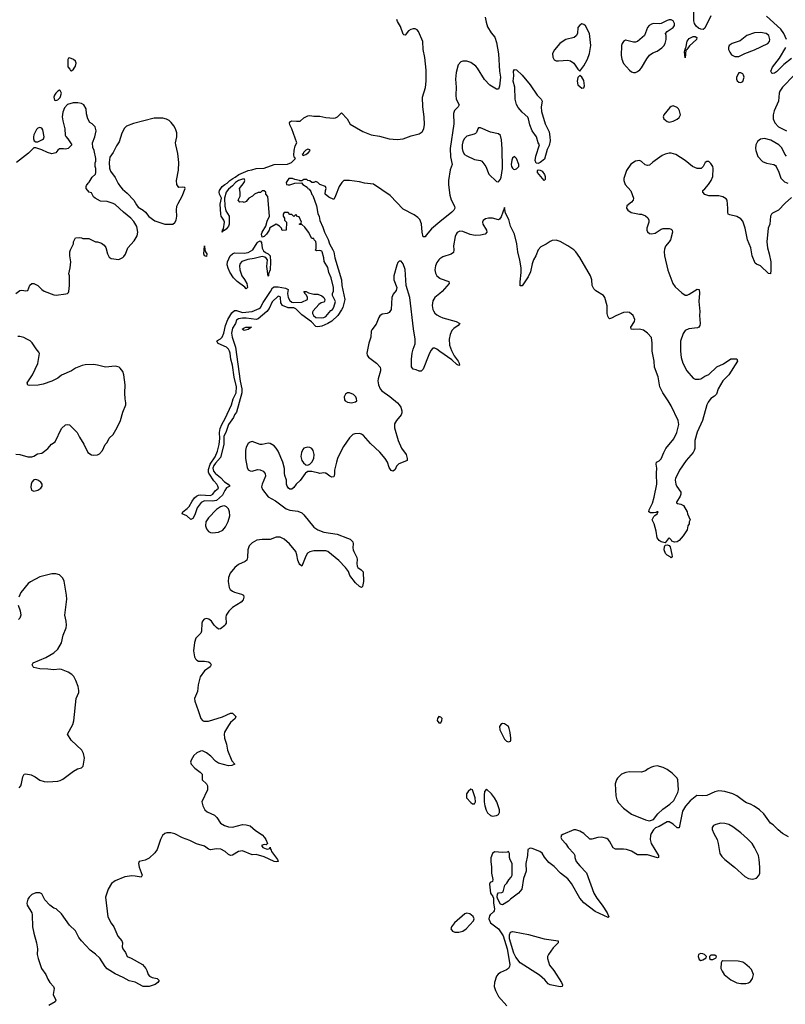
# Model space of a CAD drawing. Header units: inches. Extents: x 1449094 to 1618372, y 389908 to 534307.
# Tile 347 of 494: x 1535767 to 1543479, y 494650 to 504569. Entities that reach past the tile are written whole.
import ezdxf

# ---------------------------------------------------------------- set-up
doc = ezdxf.new("R2010")
doc.units = ezdxf.units.IN
doc.header["$MEASUREMENT"] = 0
for name, color, linetype in [('B5439', 7, 'Continuous'), ('B5449', 7, 'Continuous'), ('B5530', 7, 'Continuous'), ('B5540', 7, 'Continuous')]:
    doc.layers.add(name, color=color, linetype=linetype)

msp = doc.modelspace()

# ---------------------------------------------------------------- linework, layer by layer
at = {"layer": 'B5439', "color": 5}
for points, elevation in [([(1538238.1, 500000), (1538239, 499999), (1538242.6, 499970), (1538208.8, 499890), (1538204.2, 499864.2), (1538214.7, 499834.7), (1538270, 499763.8), (1538342.5, 499722.5), (1538450, 499640.4), (1538490, 499626.7), (1538570, 499619.5), (1538610, 499601.3), (1538630, 499582.4), (1538730, 499458), (1538770, 499430.2), (1538830, 499408), (1538966.7, 499386.7), (1539070, 499347.3), (1539094.6, 499334.6), (1539122.8, 499310), (1539127.3, 499290), (1539123.8, 499250), (1539127.7, 499230), (1539133, 499210), (1539163, 499150), (1539167.7, 499130), (1539163, 499090), (1539165.3, 499065.3), (1539174, 499050), (1539208.3, 499028.3), (1539227.5, 499007.5), (1539230.7, 498910), (1539222, 498858), (1539210, 498848.7), (1539190, 498858), (1539150, 498897.2), (1539092.7, 498970), (1539078.4, 499010), (1539049.6, 499050), (1538981.4, 499121.4), (1538870, 499211.2), (1538850, 499218.7), (1538730, 499218.7), (1538690, 499209.5), (1538666.6, 499193.4), (1538650, 499165.2), (1538610, 499065.2), (1538590, 499079.5), (1538584, 499090), (1538570, 499125.2), (1538559.4, 499179.4), (1538548.4, 499210), (1538486.4, 499290), (1538430, 499337.4), (1538390, 499354.6), (1538370, 499357.2), (1538350, 499354.8), (1538290, 499332.6), (1538210, 499333.7), (1538155.9, 499324.1), (1538110, 499300.5), (1538078.4, 499270), (1538063.8, 499230), (1538062.4, 499150), (1538054.9, 499125.1), (1538038.8, 499110), (1537970, 499079.6), (1537933, 499050), (1537887.7, 498992.3), (1537872.2, 498950), (1537868.7, 498910), (1537878.7, 498850), (1537886.4, 498830), (1537910, 498810.4), (1537930, 498801.3), (1538000.7, 498780.7), (1538020.7, 498770), (1538026, 498750), (1538016.7, 498723.3), (1537998.7, 498701.3), (1537910, 498647), (1537873.4, 498610), (1537848.2, 498570), (1537844.4, 498550), (1537845.5, 498490), (1537841.6, 498478.4), (1537833.7, 498466.3), (1537790, 498433.2), (1537770, 498429.2), (1537750, 498445.2), (1537726.6, 498470), (1537699.3, 498510), (1537674, 498530), (1537650, 498536), (1537626, 498530), (1537610, 498508.7), (1537603, 498490), (1537598.4, 498410), (1537590.4, 498390), (1537542.6, 498337.4), (1537526.6, 498293.4), (1537519, 498210), (1537528.8, 498150), (1537539.2, 498130), (1537550, 498116.5), (1537570, 498105.4), (1537630, 498106.4), (1537670, 498098.8), (1537685.3, 498090), (1537697.4, 498070), (1537684.9, 498050), (1537630, 498009.8), (1537586, 497950), (1537564.3, 497870), (1537557.6, 497802.4), (1537528.4, 497730), (1537530, 497704), (1537566.7, 497610), (1537590.3, 497530.3), (1537608.9, 497508.9), (1537622.6, 497502.6), (1537670, 497502), (1537810, 497544.4), (1537890, 497583.7), (1537910, 497583.1), (1537946, 497550), (1537939.3, 497530), (1537892.3, 497487.7), (1537870, 497457), (1537830.4, 497390), (1537828.5, 497370), (1537830.4, 497330), (1537850.3, 497270.3), (1537859.6, 497210), (1537904.1, 497104.1), (1537936, 497070), (1537903.4, 497056.6), (1537870, 497052.8), (1537770, 497078), (1537738.2, 497098.2), (1537691.5, 497150), (1537650, 497184), (1537610, 497202), (1537590, 497201.3), (1537550, 497184.5), (1537522.5, 497157.5), (1537494.9, 497110), (1537488.5, 497090), (1537494.4, 497070), (1537530, 497030.3), (1537586, 496990), (1537604.9, 496970), (1537604.7, 496910), (1537650.4, 496870.4), (1537660.7, 496850), (1537658, 496810), (1537602.8, 496690), (1537610.7, 496650), (1537630.8, 496610), (1537656, 496590), (1537730, 496555.5), (1537751.8, 496531.8), (1537790, 496475.5), (1537830, 496450.3), (1537870, 496438.9), (1537910, 496434.9), (1538010, 496460.5), (1538050, 496457.3), (1538090, 496447.3), (1538141.2, 496401.2), (1538210, 496355.5), (1538233.4, 496330), (1538247.3, 496310), (1538262, 496270), (1538250, 496258), (1538230, 496259), (1538204.7, 496250), (1538218, 496230), (1538250, 496216), (1538267.3, 496212.7), (1538282, 496218), (1538290, 496232), (1538292.7, 496212.7), (1538302, 496202), (1538304.7, 496190), (1538362.8, 496110), (1538370.8, 496090), (1538350, 496083.7), (1538330.7, 496089.3), (1538230, 496137), (1538150, 496159.3), (1538110, 496157), (1538010, 496197.4), (1537970, 496189.6), (1537910, 496153.2), (1537890, 496149), (1537870, 496159), (1537837.2, 496190), (1537792.2, 496212.2), (1537750, 496217.6), (1537690, 496205.3), (1537670, 496214), (1537630, 496242.5), (1537546.9, 496266.9), (1537480.7, 496300.7), (1537406.8, 496326.8), (1537330, 496368.1), (1537290, 496378.2), (1537250, 496377.2), (1537227.7, 496370), (1537205.3, 496350), (1537186, 496310), (1537153.1, 496210), (1537130, 496176.2), (1537070, 496122), (1537030, 496102.7), (1536970, 496088), (1536962.8, 496070), (1536970.7, 496030), (1537002, 495950), (1536992, 495930), (1536930, 495942.3), (1536896.3, 495943.7), (1536824.8, 495935.2), (1536730, 495892.7), (1536692.8, 495867.2), (1536658, 495810), (1536633, 495730), (1536656.5, 495530), (1536688, 495468), (1536715.5, 495430), (1536755.2, 495335.2), (1536794.8, 495290), (1536802.8, 495270), (1536798.8, 495230), (1536806.8, 495210), (1536832.3, 495172.3), (1536850.6, 495130.6), (1536890, 495113.4), (1537002.8, 495050), (1537036.3, 495010), (1537047.7, 494990), (1537060.5, 494950), (1537074.6, 494934.6), (1537100.3, 494920.3), (1537150.7, 494910), (1537170.8, 494890), (1537158, 494870), (1537130.5, 494849.5), (1537070, 494828.7), (1537010, 494828.7), (1536930, 494872.3), (1536870, 494885.6), (1536810, 494920.7), (1536730, 494956.4), (1536650, 495007.6), (1536627.2, 495030), (1536574.2, 495114.2), (1536530, 495155.3), (1536476.1, 495196.1), (1536389.7, 495290), (1536364.5, 495324.5), (1536328.2, 495390), (1536268.1, 495448.1), (1536190, 495562.7), (1536134, 495610), (1536110, 495617.2), (1536070, 495649.2), (1536022, 495702), (1535990, 495761.2), (1535970, 495771.6), (1535930, 495773), (1535890, 495756.9), (1535861.6, 495730), (1535848.5, 495710), (1535839.3, 495670), (1535843.8, 495650), (1535890.4, 495570), (1535894.4, 495550), (1535896.5, 495430), (1535910, 495366), (1535938.3, 495270), (1535945.5, 495210), (1535944.5, 495150), (1535952.1, 495110), (1535985.5, 495010), (1536030.3, 494950), (1536050, 494902.8), (1536070, 494870.7), (1536107.7, 494830), (1536114, 494810), (1536106, 494750), (1536130.5, 494690), (1536125.5, 494674.5), (1536061.6, 494638.4)], 580), ([(1537736.8, 500000), (1537738.1, 499998.1), (1537790, 499956.1), (1537830, 499914.9), (1537867.3, 499890), (1537884.7, 499870), (1537850, 499854.5), (1537832.4, 499827.6), (1537810, 499778), (1537750, 499726.7), (1537710, 499717.1), (1537630, 499720.4), (1537595.5, 499704.5), (1537556.5, 499650), (1537530, 499581.2), (1537510, 499543.7), (1537490, 499532.3), (1537450, 499569.6), (1537404, 499590), (1537409.5, 499610), (1537455.4, 499644.6), (1537473.7, 499666.3), (1537503, 499717), (1537528.9, 499751.1), (1537549.8, 499770.2), (1537570, 499780.3), (1537590, 499781.7), (1537690, 499777), (1537712.2, 499787.7), (1537736.6, 499823.4), (1537769.2, 499850), (1537764.5, 499870), (1537751.6, 499890), (1537722.8, 499922.8), (1537678.7, 499990), (1537674.2, 500000)], 560), ([(1538646.2, 500000), (1538642.8, 499997.2), (1538591.7, 499928.3), (1538550.7, 499890), (1538530, 499855.3), (1538510, 499839), (1538490, 499841.2), (1538475.3, 499850), (1538461.2, 499870), (1538453.2, 499890), (1538454, 499930), (1538436.6, 499976.6), (1538435.5, 500000)], 580), ([(1538810.5, 500000), (1538790, 499997.2), (1538779.7, 500000)], 580), ([(1538936.7, 500000), (1538934, 499970), (1538930, 499964), (1538910, 499961.2), (1538890, 499969.3), (1538850, 499999.3), (1538846, 500000)], 580), ([(1535763.7, 496830), (1535778.4, 496850), (1535786.6, 496873.4), (1535797.7, 496942.3), (1535813.3, 496966.7), (1535830, 496970.6), (1535881.7, 496961.7), (1535921.8, 496941.8), (1535970, 496906.4), (1536014.3, 496894.3), (1536050, 496890.3), (1536150, 496898), (1536175.3, 496904.7), (1536201.7, 496918.3), (1536310, 496998), (1536350, 497020.7), (1536389, 497031), (1536408, 497050), (1536419.3, 497130), (1536410, 497175.3), (1536392.7, 497210), (1536285.2, 497310), (1536249.2, 497370), (1536302.7, 497470), (1536314, 497506), (1536336.9, 497730), (1536361.7, 497790), (1536363.5, 497810), (1536357.7, 497850), (1536333.2, 497913.2), (1536312.4, 497952.4), (1536294, 497974), (1536255.4, 497995.4), (1536190, 498022), (1536170, 498026.6), (1536110, 498019.5), (1536050, 498027), (1535970, 498029.2), (1535910, 498044), (1535902, 498050), (1535894, 498070), (1535902, 498090), (1536030, 498142.4), (1536110.9, 498189.1), (1536152.1, 498227.9), (1536188.2, 498290), (1536206.9, 498370), (1536235.8, 498444.2), (1536238.9, 498470), (1536236.3, 498510), (1536222.9, 498570), (1536240.9, 498730), (1536238, 498770), (1536213.8, 498913.8), (1536203.3, 498943.3), (1536170, 498978), (1536130, 498987.3), (1536090, 498987.3), (1535970, 498955.1), (1535874.6, 498905.4), (1535851.7, 498888.3), (1535779.9, 498800.1), (1535757.4, 498750)], 580), ([(1535751.8, 498671.8), (1535772.5, 498612.5), (1535777.8, 498570), (1535770, 498539.3), (1535754, 498526)], 580), ([(1540000, 497546.6), (1539990, 497549.2), (1539976.3, 497530), (1539974, 497510), (1539990, 497484), (1540000, 497485.4)], 620)]:
    msp.add_lwpolyline(points, dxfattribs=dict(at, elevation=elevation))
at = {"layer": 'B5439', "color": 5, "elevation": 580}
for points in [[(1535930, 499936), (1535910, 499933.2), (1535890.8, 499910), (1535883, 499890), (1535881.1, 499861.1), (1535887.7, 499830), (1535910, 499818.8), (1535950, 499828.2), (1535981.2, 499850), (1535992.7, 499870), (1535992.7, 499890), (1535979, 499910), (1535950, 499929.2)], [(1537830.7, 499670.7), (1537810, 499668.7), (1537790, 499660.2), (1537750, 499635.4), (1537668.4, 499550), (1537642.7, 499510), (1537638.5, 499470), (1537650, 499439.1), (1537670, 499412.7), (1537690, 499402.4), (1537710, 499399.5), (1537770, 499404.9), (1537813.6, 499426.4), (1537841.1, 499458.9), (1537867.2, 499512.8), (1537883.1, 499570), (1537881, 499610), (1537870, 499640.9), (1537850, 499663)]]:
    msp.add_lwpolyline(points, close=True, dxfattribs=at)
at = {"layer": 'B5449', "color": 5}
for points, elevation in [([(1542399.1, 500000), (1542374, 499950), (1542370.4, 499930), (1542377.6, 499890), (1542386.5, 499866.5), (1542425.5, 499810), (1542428.2, 499790), (1542420.4, 499770), (1542382.8, 499710), (1542383.5, 499703.5), (1542394.4, 499694.4), (1542427.7, 499687.7), (1542454.8, 499674.8), (1542492, 499610), (1542492.7, 499592.7), (1542522, 499530), (1542512, 499510), (1542511.3, 499490), (1542498, 499470), (1542491.3, 499430), (1542451.3, 499370), (1542410, 499322), (1542390.7, 499309.3), (1542364.7, 499304.7), (1542335.3, 499315.3), (1542328, 499330), (1542310, 499348), (1542299.6, 499340.4), (1542270, 499298), (1542230, 499308.7), (1542210, 499322), (1542189.4, 499350), (1542178, 499418), (1542159.3, 499490), (1542138, 499530), (1542155.6, 499564.4), (1542164.5, 499575.5), (1542188.7, 499590), (1542198, 499610), (1542190, 499612), (1542176.9, 499603.1), (1542150, 499599.5), (1542121.2, 499601.2), (1542103.7, 499610), (1542107.8, 499630), (1542140.1, 499699.9), (1542159.8, 499760.2), (1542183.5, 499890), (1542181.4, 499990), (1542182.2, 500000)], 580), ([(1540000, 497485.4), (1540010, 497486.8), (1540020.9, 497510), (1540021.2, 497530), (1540010, 497544), (1540000, 497546.6)], 620), ([(1543510, 496338), (1543449.7, 496369.7), (1543406.2, 496406.2), (1543357.6, 496457.6), (1543330, 496473.2), (1543262, 496570), (1543218, 496610), (1543165.9, 496645.9), (1543130, 496667.3), (1543090, 496678.4), (1543070, 496689.6), (1542990, 496749.6), (1542950, 496771.5), (1542870, 496795.1), (1542810, 496799.6), (1542770, 496789.6), (1542690, 496755.1), (1542650, 496749.8), (1542588.1, 496751.9), (1542519.3, 496700.7), (1542473.9, 496646.1), (1542445.3, 496594.7), (1542410, 496428), (1542390, 496428.7), (1542350, 496464), (1542310, 496488.7), (1542290, 496488.7), (1542210, 496442), (1542171.1, 496428.9), (1542150.9, 496409.1), (1542127.9, 496372.1), (1542120.7, 496350), (1542118, 496310), (1542129, 496269), (1542200.7, 496150), (1542202, 496130), (1542193.4, 496126.6), (1542090, 496156.3), (1541990, 496154.5), (1541931.2, 496191.2), (1541878, 496210), (1541850, 496213.6), (1541770, 496212), (1541746.6, 496226.6), (1541710, 496293.2), (1541696, 496310), (1541680.1, 496320.1), (1541630, 496332), (1541590, 496329.4), (1541530, 496312.7), (1541510, 496313.2), (1541449.2, 496370), (1541410, 496394.5), (1541370, 496406.6), (1541350, 496406), (1541238.8, 496361.2), (1541222.8, 496350), (1541220.5, 496339.5), (1541219.1, 496330), (1541228, 496310), (1541267.3, 496267.3), (1541290.4, 496230), (1541348.2, 496170), (1541358, 496150), (1541358.4, 496130), (1541373.7, 496090), (1541410, 496043.8), (1541475.3, 495975.3), (1541550.5, 495770), (1541579.5, 495719.5), (1541634.8, 495650), (1541686, 495570), (1541702, 495530), (1541694.8, 495525.2), (1541564.5, 495584.5), (1541450, 495672.3), (1541410, 495718), (1541325.7, 495865.7), (1541290, 495914), (1541215.1, 495970), (1541150, 496039.5), (1541097.7, 496077.7), (1541052.9, 496132.9), (1541030, 496173), (1541005.2, 496190), (1540930, 496220.9), (1540910, 496221.2), (1540886, 496210), (1540881, 496150), (1540866, 496070), (1540867.3, 495990), (1540842, 495918), (1540824.7, 495810), (1540791, 495770), (1540710.5, 495709.5), (1540691, 495690), (1540630, 495652.7), (1540610, 495659.3), (1540582.9, 495710), (1540578.4, 495730), (1540580.7, 495759.3), (1540590, 495771.3), (1540624, 495776), (1540637.2, 495782.8), (1540655.3, 495850), (1540675.3, 495870), (1540694.6, 495905.4), (1540718, 495930), (1540728, 495950), (1540728.4, 496068.4), (1540706.3, 496106.3), (1540701.2, 496130), (1540702, 496170), (1540690, 496188), (1540678, 496182), (1540630, 496179.5), (1540550, 496186), (1540530, 496169.4), (1540514.5, 496125.5), (1540512.6, 496090), (1540519.6, 496030), (1540520.5, 495970), (1540534, 495906), (1540530, 495886), (1540504.7, 495875.3), (1540501, 495859), (1540510.7, 495770), (1540534.4, 495734.4), (1540539, 495719), (1540538.4, 495670), (1540548.7, 495610), (1540546.4, 495590), (1540539.9, 495580.1), (1540507.4, 495552.6), (1540499.5, 495540.5), (1540492.4, 495510), (1540510.4, 495470), (1540590, 495410.5), (1540638.2, 495338.2), (1540677.6, 495210), (1540703, 495050), (1540700.2, 495030), (1540690, 495011.5), (1540670, 494997.4), (1540610.2, 494969.8), (1540587.3, 494952.7), (1540570, 494932), (1540550.3, 494870), (1540547, 494830), (1540559.5, 494790), (1540590.4, 494730), (1540673.5, 494633.5)], 620)]:
    msp.add_lwpolyline(points, dxfattribs=dict(at, elevation=elevation))
for points, elevation in [([(1542330, 499148.7), (1542319.3, 499159.3), (1542290, 499174), (1542272.5, 499192.5), (1542259.3, 499230), (1542262.7, 499257.3), (1542270, 499274), (1542290, 499278), (1542310.9, 499270.9), (1542318.5, 499258.5), (1542337.3, 499182.7), (1542338, 499162)], 580), ([(1540630, 497478), (1540614, 497470), (1540602, 497450), (1540604.7, 497415.3), (1540650, 497322), (1540670, 497302), (1540690, 497294), (1540710, 497302), (1540715.3, 497310), (1540715.3, 497330), (1540708.9, 497388.9), (1540699, 497430), (1540690, 497448), (1540650, 497475.3)], 620), ([(1542190, 497051.6), (1542150, 497047), (1542130, 497039.5), (1542097.1, 497022.9), (1542070, 497002.7), (1542032, 496990), (1541910, 496992.8), (1541874.4, 496985.6), (1541830, 496969.5), (1541790, 496929.3), (1541778.4, 496910), (1541765.3, 496870), (1541772.4, 496750), (1541782.4, 496710), (1541799.3, 496679.3), (1541850, 496626), (1541930, 496565.5), (1542070, 496506.8), (1542110, 496498), (1542130, 496504.7), (1542150, 496512), (1542195.3, 496570), (1542244.1, 496615.9), (1542315.3, 496664.7), (1542355.6, 496704.4), (1542395.6, 496784.4), (1542402.9, 496810), (1542397.6, 496910), (1542389.6, 496929.6), (1542338, 496978), (1542290, 497015.1), (1542250, 497037)], 620), ([(1540310, 496816), (1540285.1, 496794.9), (1540268.6, 496771.4), (1540268.2, 496730), (1540310, 496684.4), (1540330, 496670.4), (1540350, 496670.7), (1540359.7, 496690), (1540355.4, 496730), (1540330, 496809.2)], 620), ([(1540470, 496816), (1540450, 496794), (1540444.4, 496755.6), (1540446.9, 496690), (1540453.6, 496650), (1540465.8, 496605.8), (1540480.4, 496580.4), (1540510, 496553), (1540530, 496545.5), (1540570, 496550.7), (1540590, 496560.7), (1540599.1, 496580.9), (1540599.6, 496610), (1540572, 496690), (1540551.1, 496731.1), (1540520.9, 496770)], 620), ([(1542830, 496473.6), (1542778.8, 496461.2), (1542756, 496450), (1542744, 496430), (1542742, 496410), (1542758, 496370), (1542792.2, 496310), (1542804.2, 496270), (1542814.9, 496190), (1542821.1, 496170), (1542840, 496140), (1542870, 496108.5), (1542967.7, 496030), (1543070, 495938.8), (1543110, 495917.3), (1543150, 495910.7), (1543190, 495920.7), (1543212.9, 495947.1), (1543221.6, 495970), (1543223.6, 496030), (1543217.4, 496110), (1543208.2, 496150), (1543169.8, 496230), (1543144.4, 496270), (1543098.2, 496318.1), (1543030, 496378.3), (1542950, 496438.9), (1542910, 496461.3), (1542870, 496473)], 640), ([(1540270, 495569), (1540250, 495562), (1540147.3, 495470), (1540117.3, 495430), (1540111, 495410), (1540127.5, 495387.5), (1540150, 495378), (1540190, 495376), (1540230, 495386.8), (1540264, 495410), (1540337.2, 495490), (1540344, 495510), (1540336, 495536), (1540300.2, 495560.2)], 620), ([(1541210, 494825.2), (1541110, 494845.2), (1541090, 494857.2), (1541055.4, 494895.4), (1541002, 494942), (1540810, 495067.3), (1540764, 495124), (1540744.3, 495164.3), (1540701.6, 495310), (1540699.8, 495350), (1540710, 495375.5), (1540730, 495381.7), (1540750, 495380.9), (1540893.3, 495353.3), (1541050, 495308.4), (1541192, 495290), (1541191, 495270), (1541140.3, 495219.7), (1541094.8, 495150), (1541082.8, 495130), (1541082.8, 495110), (1541105.3, 495045.3), (1541147.7, 494990), (1541226, 494870), (1541235.3, 494844.7), (1541230, 494828.7)], 620), ([(1542630, 495162), (1542610, 495155.3), (1542604.7, 495150), (1542601, 495130), (1542610, 495102), (1542630, 495091.3), (1542650, 495098), (1542682, 495118), (1542686, 495130), (1542666, 495150), (1542650, 495158)], 640), ([(1542770, 495146), (1542730, 495146), (1542714, 495130), (1542714, 495110), (1542730, 495102), (1542750, 495102), (1542782, 495118), (1542786, 495130)], 640), ([(1542851.6, 495088.4), (1542839.6, 495080.4), (1542831.6, 495068.4), (1542831.1, 495011.1), (1542843.5, 494983.5), (1542864.7, 494950), (1542930, 494894.8), (1542990, 494867.3), (1543030, 494859.1), (1543082, 494858), (1543110, 494866.8), (1543130, 494881), (1543149.2, 494910), (1543159.3, 494950), (1543138.9, 494998.9), (1543120.1, 495020.1), (1543070, 495061.2), (1543050, 495072.7), (1543005.6, 495085.6)], 640)]:
    msp.add_lwpolyline(points, close=True, dxfattribs=dict(at, elevation=elevation))
at = {"layer": 'B5530', "color": 5}
for points, elevation in [([(1537674.2, 500000), (1537669.7, 500010), (1537670, 500038), (1537687.2, 500090), (1537734.9, 500165.1), (1537759, 500221), (1537777.2, 500290), (1537782, 500350), (1537779.7, 500410), (1537786.9, 500450), (1537802.4, 500490), (1537838.5, 500550), (1537900.4, 500690), (1537919.1, 500750), (1537947.2, 500810), (1537951.1, 500870), (1537927.9, 500968), (1537909.8, 501090), (1537894.5, 501150), (1537888.5, 501210), (1537881.7, 501230), (1537869.7, 501250), (1537850, 501269.7), (1537767.7, 501307.7), (1537753.2, 501330), (1537761.2, 501338.8), (1537790, 501352.8), (1537808.3, 501371.7), (1537824.8, 501410), (1537841.8, 501490), (1537863.1, 501550), (1537904.6, 501615.4), (1537930, 501638.7), (1537950, 501640.3), (1538010, 501620.2), (1538110, 501627.9), (1538178.9, 501661.1), (1538191.3, 501670), (1538218.6, 501721.4), (1538293.3, 501830), (1538313.1, 501866.9), (1538330, 501878), (1538370, 501878.7), (1538444.9, 501864.9), (1538470.8, 501850.8), (1538464.2, 501810), (1538470, 501771), (1538490, 501740.4), (1538510, 501724.6), (1538530, 501721.1), (1538610, 501722.8), (1538666, 501750), (1538668, 501770), (1538655.3, 501795.3), (1538638, 501810), (1538638, 501818), (1538628, 501832), (1538654, 501830), (1538678, 501818), (1538730, 501804.7), (1538770, 501804.7), (1538810, 501787.3), (1538830.3, 501770.3), (1538839.5, 501750), (1538839.1, 501730), (1538830, 501722.9), (1538803.6, 501716.4), (1538779.6, 501700.4), (1538723.8, 501636.2), (1538718, 501622), (1538716.4, 501610), (1538725.3, 501590), (1538751.3, 501570), (1538810, 501566.5), (1538830, 501569), (1538850, 501580.3), (1538901.3, 501638.7), (1538917, 501650), (1538930, 501672), (1538947.6, 501730), (1538919.5, 501790), (1538919.3, 501810), (1538927, 501833), (1538927.3, 501870), (1538905.4, 501970), (1538882, 502022), (1538870, 502072.3), (1538834.7, 502134.8), (1538830.8, 502170), (1538815, 502230), (1538810, 502238), (1538790, 502244.5), (1538762, 502242), (1538748.4, 502248.4), (1538755.3, 502264.7), (1538755.1, 502310), (1538750, 502334), (1538732, 502352), (1538730, 502366), (1538710, 502366), (1538678, 502430), (1538640.4, 502480.4), (1538610, 502506), (1538587.3, 502507.3), (1538587.3, 502512.7), (1538602, 502518), (1538606, 502530), (1538582, 502582), (1538567.3, 502587.3), (1538550, 502606), (1538530, 502586), (1538510, 502606), (1538490, 502606), (1538470, 502626), (1538430, 502626), (1538422, 502610), (1538422, 502590), (1538434, 502570), (1538434, 502550), (1538454, 502530), (1538452.7, 502447.3), (1538410, 502446), (1538406, 502470), (1538386, 502490), (1538350, 502508), (1538287.1, 502472.9), (1538278.8, 502450), (1538252.4, 502407.6), (1538230, 502384), (1538210, 502378), (1538202.7, 502410), (1538209.3, 502430), (1538245.2, 502490), (1538259.3, 502540.7), (1538284, 502590), (1538267.3, 502787.3), (1538246, 502810), (1538246, 502830), (1538230, 502846), (1538210, 502846), (1538191.6, 502828.4), (1538170, 502828), (1538134, 502810), (1538114, 502790), (1538074, 502770), (1538050, 502738), (1538030, 502728), (1538015.3, 502735.3), (1537986, 502730), (1537968.7, 502750), (1537988.9, 502791.1), (1537989, 502830), (1537982, 502870), (1538028.7, 502930), (1538034, 502950), (1538030, 502966), (1538010, 502964), (1537972, 502950), (1537941, 502930), (1537910, 502894), (1537870, 502862), (1537846.8, 502830), (1537830.8, 502770), (1537833.4, 502690), (1537843, 502643), (1537878.8, 502590), (1537877.3, 502510), (1537870.4, 502489.6), (1537850, 502462), (1537830, 502444), (1537814, 502446), (1537814, 502434), (1537808.4, 502428.4), (1537809.2, 502450), (1537819.3, 502460.7), (1537829.3, 502530), (1537822.7, 502550), (1537796, 502590), (1537792.3, 502610), (1537786.6, 502710), (1537799, 502770), (1537781.2, 502810), (1537777.2, 502830), (1537779.3, 502850), (1537806.3, 502890), (1537833.2, 502910), (1537858.4, 502921.6), (1537885.4, 502950), (1537912.7, 502970), (1537937.5, 502982.5), (1537973.2, 503010), (1538069.2, 503050), (1538104.8, 503055.2), (1538150, 503071), (1538230, 503072.6), (1538330, 503110.5), (1538466, 503114), (1538506, 503130), (1538546, 503170), (1538536.4, 503176.4), (1538530, 503206), (1538532.3, 503250), (1538543.2, 503296.8), (1538558, 503330), (1538509, 503470), (1538488, 503510), (1538486, 503530), (1538496.4, 503543.6), (1538510, 503551.3), (1538554.6, 503545.4), (1538594, 503546), (1538630, 503582), (1538670, 503602), (1538690, 503604.7), (1538730, 503596), (1538790, 503596), (1538850, 503582.8), (1538930, 503578), (1538950, 503581), (1538968, 503590), (1539010, 503632), (1539064.7, 503570), (1539096.8, 503516.8), (1539223.6, 503443.6), (1539308.9, 503408.9), (1539390, 503394.9), (1539490.4, 503370.4), (1539570, 503362.4), (1539630, 503368.5), (1539710, 503397.6), (1539790, 503419.5), (1539820.7, 503439.3), (1539839.4, 503470), (1539846, 503514), (1539842.6, 503590), (1539828, 503690), (1539825.9, 503790), (1539854.5, 503885.5), (1539862.8, 503950), (1539860.7, 504060.7), (1539848.6, 504188.6), (1539831.9, 504270), (1539826.6, 504350), (1539784.8, 504450), (1539770, 504468.5), (1539750, 504477.2), (1539730, 504477.6), (1539708.3, 504471.7), (1539683.9, 504456.1), (1539650, 504413.2), (1539637.2, 504417.2), (1539630, 504422), (1539602, 504502), (1539572, 504550), (1539566.6, 504570)], 560), ([(1535730, 501811.3), (1535770, 501841), (1535790, 501846), (1535830, 501836), (1535850, 501842), (1535870, 501894), (1535890, 501912), (1535910, 501912), (1535950, 501892), (1535990.9, 501850.9), (1536014.8, 501834.8), (1536110, 501798.8), (1536134.8, 501794.8), (1536232.5, 501807.5), (1536249.2, 501810.8), (1536258.6, 501821.4), (1536264, 501830), (1536269.6, 501890), (1536269, 501989), (1536262, 502010), (1536275.3, 502070), (1536282, 502130), (1536274, 502190), (1536274, 502230), (1536279, 502250), (1536308.7, 502310), (1536308.9, 502331.1), (1536330, 502372), (1536370, 502374), (1536390, 502372), (1536404.7, 502364.7), (1536463.6, 502363.6), (1536530, 502332), (1536550, 502331.3), (1536590, 502318), (1536618, 502298), (1536634.4, 502274.4), (1536650.8, 502210), (1536670, 502176), (1536690, 502162.8), (1536765.6, 502154.4), (1536805.6, 502174.4), (1536815.5, 502184.5), (1536831.9, 502208.1), (1536858, 502270), (1536918.8, 502341.2), (1536949.7, 502390.3), (1536957.6, 502430), (1536946.5, 502486.5), (1536917.7, 502537.7), (1536888.4, 502568.5), (1536812.3, 502630), (1536730, 502706.6), (1536710, 502718), (1536650, 502737.2), (1536581.2, 502741.2), (1536526, 502770), (1536510, 502786), (1536490, 502826), (1536468, 502830), (1536435.3, 502870), (1536435.3, 502890), (1536440.2, 502899.8), (1536456.4, 502923.6), (1536468.4, 502931.6), (1536496.4, 502983.6), (1536530, 503014), (1536535.3, 503030), (1536535.3, 503070), (1536526, 503090), (1536527.3, 503127.3), (1536534.6, 503145.4), (1536535.3, 503170), (1536518, 503250), (1536503.1, 503283.1), (1536502, 503330), (1536524, 503390), (1536539, 503450), (1536528.7, 503490), (1536498.6, 503518.6), (1536473.6, 503533.6), (1536454, 503570), (1536440.2, 503620.2), (1536437.2, 503670), (1536412.9, 503712.9), (1536390, 503724), (1536352.9, 503732.9), (1536307.5, 503732.5), (1536250, 503714), (1536218, 503682), (1536203.4, 503636.6), (1536196.3, 503590), (1536200.7, 503550), (1536220.7, 503470), (1536226.4, 503406.4), (1536231.1, 503391.1), (1536252, 503370), (1536292, 503310), (1536254, 503270), (1536230, 503264), (1536208.9, 503268.9), (1536170, 503268.7), (1536150, 503255.3), (1536130, 503229.2), (1536090, 503219.3), (1536048, 503230), (1535990, 503259), (1535930, 503278), (1535910, 503278), (1535856.8, 503223.2), (1535736, 503130)], 580), ([(1540000, 502531.9), (1539916.3, 502463.7), (1539860.3, 502399.7), (1539850, 502382), (1539830, 502382), (1539820.5, 502430), (1539813.4, 502513.4), (1539796.4, 502556.4), (1539777, 502577), (1539742.3, 502602.3), (1539630, 502659.6), (1539499.4, 502799.4), (1539332.4, 502912.4), (1539242.1, 502922.1), (1539190, 502934.9), (1539090, 502949.9), (1539031.8, 502948.2), (1539011.6, 502930), (1538984.2, 502890), (1538950, 502795.3), (1538930, 502758), (1538880.2, 502780.2), (1538846, 502810), (1538847.3, 502847.3), (1538855.3, 502870), (1538848, 502890), (1538789.2, 502909.2), (1538770, 502928), (1538750, 502938), (1538730, 502928), (1538710, 502928), (1538690, 502946), (1538668.4, 502948.4), (1538658, 502958), (1538630, 502958), (1538610, 502946), (1538590, 502946), (1538586, 502950), (1538538, 502958), (1538515.3, 502970), (1538478, 502970), (1538451.3, 502930), (1538456, 502910), (1538470, 502904.4), (1538490, 502904.2), (1538538.9, 502921.1), (1538604.7, 502924.7), (1538618, 502910), (1538662.5, 502882.5), (1538668.2, 502870), (1538681.6, 502861.6), (1538699, 502839), (1538710, 502807.7), (1538718.6, 502798.6), (1538755.6, 502695.6), (1538770, 502618), (1538785.1, 502585.1), (1538790, 502546.8), (1538820, 502480), (1538836.1, 502430), (1538873.5, 502353.5), (1538887.2, 502310), (1538922.9, 502250), (1538930.1, 502230.1), (1538940.9, 502170), (1539008.1, 501950), (1539011.8, 501890), (1539040.8, 501750), (1539020.7, 501670), (1539010, 501645.3), (1538971.1, 501588.9), (1538910, 501531.4), (1538870, 501507.2), (1538810, 501481.1), (1538770, 501473.8), (1538750, 501478), (1538705.2, 501525.2), (1538610, 501595.7), (1538550, 501656.8), (1538530, 501665.4), (1538470, 501667.1), (1538414, 501690), (1538398.3, 501718.3), (1538394.3, 501770), (1538390, 501777), (1538370, 501783.6), (1538310, 501726), (1538280, 501660), (1538257.4, 501630), (1538170, 501556.9), (1538150, 501549.2), (1538050, 501562.7), (1538010, 501562), (1537970, 501554.7), (1537950, 501540.9), (1537939.5, 501510), (1537910, 501461.2), (1537901.7, 501410), (1537908.8, 501370), (1537940.2, 501270), (1537987.1, 500927.1), (1538006.4, 500850), (1538004.5, 500810), (1537950, 500614), (1537930, 500588.7), (1537919.5, 500560.5), (1537870, 500492.3), (1537843.2, 500410), (1537825.2, 500374.8), (1537825.2, 500290), (1537790, 500157.2), (1537738.6, 500101.4), (1537722.2, 500077.8), (1537714.2, 500050), (1537721, 500021), (1537736.8, 500000)], 560), ([(1540000, 501228.1), (1539970, 501249.4), (1539950, 501261.2), (1539930, 501259), (1539910, 501235.3), (1539887.1, 501192.9), (1539832.8, 501047.2), (1539810, 501029), (1539790, 501029.2), (1539762, 501042), (1539729.2, 501049.2), (1539712.9, 501072.9), (1539714, 501150), (1539720.7, 501210), (1539729.5, 501250), (1539750, 501304.7), (1539752.4, 501350), (1539733.7, 501453.7), (1539695.6, 501770), (1539659.5, 501890), (1539651.1, 502051.1), (1539630, 502108.7), (1539610, 502138), (1539590, 502138), (1539576.9, 502123.1), (1539565.2, 502094.8), (1539536.3, 501990), (1539536.3, 501950), (1539567.7, 501870), (1539559.9, 501840.1), (1539530, 501804), (1539516.3, 501770), (1539510.5, 501650), (1539490, 501619.3), (1539470, 501609.4), (1539419.1, 501600.9), (1539395.2, 501584.8), (1539384.9, 501570), (1539356.7, 501503.3), (1539314.6, 501445.4), (1539307.7, 501430), (1539303.8, 501370), (1539283.8, 501310), (1539264.9, 501210), (1539267.7, 501190), (1539280.7, 501170), (1539361, 501110), (1539397.3, 501070), (1539402.8, 501050), (1539400.7, 501030), (1539377.3, 500950), (1539376.3, 500930), (1539380.7, 500890), (1539397.3, 500850), (1539414.8, 500830), (1539494.2, 500774.2), (1539571.3, 500710), (1539591.3, 500690), (1539606.4, 500666.4), (1539618, 500630), (1539618, 500610), (1539611.3, 500590), (1539562, 500530), (1539543.6, 500496.4), (1539543.6, 500456.4), (1539580.7, 500330), (1539613, 500253), (1539658.8, 500190), (1539671, 500150), (1539671.3, 500130), (1539631.3, 500110), (1539584.9, 500095.1), (1539562.8, 500070), (1539550, 500038), (1539530, 500022), (1539510, 500029), (1539490, 500059), (1539471.1, 500111.1), (1539447.8, 500150), (1539393.3, 500213.3), (1539300.3, 500300.3), (1539230, 500378.7), (1539210, 500393), (1539190, 500398.7), (1539142.3, 500397.7), (1539122.8, 500390), (1539090, 500357.2), (1539030.3, 500269.7), (1538994.1, 500205.9), (1538968.8, 500150), (1538957.6, 500110), (1538939.3, 500030), (1538936.7, 500000)], 580), ([(1540000, 502158.9), (1539990.2, 502149.8), (1539970, 502121.6), (1539954.4, 502090), (1539948, 502048), (1539956, 502016), (1539970.2, 501990.2), (1540000, 501963.8)], 580), ([(1540000, 501811.1), (1539947.9, 501770), (1539930, 501738), (1539923.5, 501690), (1539929.3, 501650), (1539935.8, 501635.8), (1539950, 501614), (1539970, 501594.9), (1540000, 501579.5)], 580), ([(1535730, 500190.8), (1535770, 500187.3), (1535850, 500165.5), (1535890, 500164.9), (1535910, 500170.7), (1535946, 500194), (1535990, 500203.8), (1536018.6, 500221.4), (1536051.2, 500248.8), (1536088.1, 500291.9), (1536124.5, 500315.5), (1536190, 500450.8), (1536230, 500486.8), (1536250, 500491), (1536270, 500486), (1536346, 500410), (1536370, 500362), (1536413.2, 500293.2), (1536454, 500210), (1536490, 500184.9), (1536510, 500180.5), (1536550, 500186), (1536570, 500194), (1536600.9, 500230), (1536629.2, 500290), (1536649, 500310), (1536670, 500352), (1536710, 500391.3), (1536750, 500461), (1536782, 500530), (1536804.7, 500615.3), (1536836, 500690), (1536838, 500710), (1536829.6, 500749.6), (1536827.8, 500807.8), (1536831.1, 500890), (1536818, 500990), (1536806, 501026), (1536779.1, 501059.1), (1536767.9, 501067.9), (1536730, 501079.5), (1536630, 501067.6), (1536550, 501089.5), (1536510, 501095.1), (1536428.3, 501091.7), (1536395.5, 501084.5), (1536330, 501059.3), (1536287.9, 501032.1), (1536190, 500989.2), (1536150, 500959), (1536090, 500929), (1536003.5, 500896.5), (1535953.7, 500886.3), (1535864, 500884), (1535848.9, 500888.9), (1535844, 500910), (1535897.2, 500990), (1535950, 501104.7), (1535965.2, 501205.2), (1535961.2, 501221.2), (1535932.9, 501252.9), (1535894.2, 501314.2), (1535874.5, 501334.5), (1535838, 501350), (1535810, 501368.7), (1535770, 501379), (1535750, 501379)], 580), ([(1538435.5, 500000), (1538433.3, 500046.7), (1538416.8, 500110), (1538370, 500220.7), (1538351.4, 500251.4), (1538330, 500275.8), (1538290, 500300.4), (1538270, 500303.1), (1538210, 500289.8), (1538191.1, 500291.1), (1538110, 500318.4), (1538090, 500314.5), (1538070, 500298), (1538050, 500262.7), (1538040.3, 500230), (1538040.3, 500150), (1538057.1, 500057.1), (1538070, 500034.8), (1538090, 500023.8), (1538110, 500021.6), (1538163.3, 500036.7), (1538190, 500035.3), (1538220.5, 500020.5), (1538238.1, 500000)], 580), ([(1538779.7, 500000), (1538710, 500019), (1538670, 500019), (1538646.2, 500000)], 580), ([(1538846, 500000), (1538830, 500002.7), (1538810.5, 500000)], 580)]:
    msp.add_lwpolyline(points, dxfattribs=dict(at, elevation=elevation))
for points, elevation in [([(1536270, 504186), (1536258, 504182), (1536252.7, 504167.3), (1536252.7, 504092.7), (1536274, 504070), (1536278, 504058), (1536290, 504054), (1536310, 504072), (1536330, 504102), (1536335.3, 504130), (1536328, 504150), (1536310, 504168)], 580), ([(1536170, 503858), (1536150, 503848), (1536130, 503828), (1536118, 503810), (1536112, 503790), (1536118, 503758), (1536130, 503754), (1536150, 503762), (1536173.6, 503786.4), (1536188, 503830), (1536175.3, 503855.3)], 580), ([(1537121.5, 503578.5), (1536915.2, 503524.8), (1536844.4, 503495.6), (1536823.8, 503476.2), (1536795.6, 503424.4), (1536770, 503339.7), (1536742.7, 503297.3), (1536710, 503231.6), (1536676.1, 503183.9), (1536670.1, 503130.2), (1536672.4, 503072.4), (1536683.4, 503043.4), (1536730, 502978), (1536759.5, 502919.5), (1536784.3, 502884.3), (1536802.6, 502862.6), (1536850, 502822.7), (1536917.4, 502750), (1536942.4, 502702.4), (1536960.4, 502680.4), (1537010.2, 502650), (1537033.8, 502630), (1537067.6, 502587.6), (1537130, 502544.2), (1537230, 502508.2), (1537290, 502507.7), (1537310, 502510.8), (1537330, 502526.8), (1537342, 502550), (1537349.5, 502590), (1537345.6, 502650), (1537351.5, 502690), (1537362.3, 502717.7), (1537403.7, 502790), (1537435.3, 502870), (1537430, 502878), (1537410, 502882), (1537370, 502879), (1537349.7, 502910), (1537347.1, 502950), (1537365.6, 503054.4), (1537371.1, 503130), (1537361.4, 503221.4), (1537339, 503310), (1537338.3, 503330), (1537349.9, 503390), (1537349.9, 503430), (1537337, 503470), (1537320.5, 503500.5), (1537294.6, 503534.6), (1537272.9, 503552.9), (1537246.3, 503566.3), (1537210, 503576.4)], 580), ([(1535970, 503482), (1535950, 503478), (1535938, 503462), (1535911, 503410), (1535906.8, 503390), (1535906, 503370), (1535912, 503350), (1535930, 503338), (1535950, 503338), (1535998, 503362), (1536008, 503370), (1536015.3, 503390), (1536000.2, 503460.2), (1535990, 503475.3)], 580), ([(1538670, 503264), (1538650, 503254), (1538626, 503230), (1538623.6, 503216.4), (1538614, 503210), (1538622, 503202), (1538630, 503204.7), (1538650, 503211.3), (1538675.3, 503230), (1538694, 503250), (1538690, 503258)], 560), ([(1538270, 501986), (1538258, 502082), (1538262, 502150), (1538250, 502168), (1538236.5, 502176.5), (1538210, 502184), (1538130, 502162.7), (1538065.8, 502154.2), (1538005.5, 502134.5), (1537987.1, 502112.9), (1537981, 502090), (1537986, 502050), (1538006, 501990), (1538032.3, 501952.3), (1538054, 501910), (1538062, 501870), (1538050, 501858), (1538034.6, 501874.6), (1537959, 501930), (1537921.2, 501970), (1537885.6, 502025.6), (1537866.3, 502066.3), (1537858, 502098), (1537860.9, 502130), (1537888.4, 502191.5), (1537910, 502210.8), (1537930, 502220.7), (1538030, 502215.5), (1538070, 502224.9), (1538117.2, 502250), (1538160.1, 502319.9), (1538170, 502330.8), (1538190, 502341), (1538204.5, 502324.5), (1538208.5, 502268.5), (1538222, 502242), (1538244, 502224), (1538270.7, 502210.7), (1538290.8, 502190), (1538294.8, 502130), (1538290.5, 502049.5), (1538274, 502010), (1538274, 501990)], 560), ([(1537650, 502182), (1537630, 502189), (1537623.7, 502210), (1537630, 502292), (1537631, 502250), (1537638, 502230), (1537652.7, 502210)], 560), ([(1538030, 501439.3), (1538009.4, 501450), (1538030, 501466), (1538046, 501470), (1538093.2, 501473.2), (1538102, 501470), (1538070, 501447.8)], 560), ([(1539090, 500809.2), (1539070, 500809), (1539050, 500795.3), (1539036, 500770), (1539038.8, 500738.8), (1539044.7, 500730), (1539070, 500714.8), (1539110, 500707.7), (1539150, 500718), (1539162, 500730), (1539161.2, 500750), (1539152.7, 500770), (1539130, 500792.3)], 580), ([(1538670, 500263.6), (1538630, 500251.8), (1538619.9, 500240.1), (1538604.4, 500210), (1538600.4, 500170), (1538608.2, 500130), (1538624.7, 500104.7), (1538650, 500084.7), (1538670, 500081), (1538690, 500090.8), (1538710, 500111), (1538729.6, 500150), (1538735.1, 500190), (1538723.6, 500230), (1538710, 500249.4), (1538690, 500260.7)], 580)]:
    msp.add_lwpolyline(points, close=True, dxfattribs=dict(at, elevation=elevation))
at = {"layer": 'B5540', "color": 5}
for points, elevation in [([(1542730, 504609), (1542670, 504483.6), (1542650.2, 504469.8), (1542630, 504472.8), (1542604.9, 504484.9), (1542582.7, 504502.7), (1542564.2, 504530), (1542556.9, 504556.9), (1542558.2, 504710)], 560), ([(1543492.4, 504370), (1543464.5, 504430), (1543434.6, 504474.6), (1543290, 504605.2)], 560), ([(1540455.8, 504595.8), (1540464.4, 504544.4), (1540478.9, 504498.9), (1540515.4, 504435.4), (1540552.2, 504392.2), (1540570, 504341), (1540590, 504226), (1540600.8, 504050), (1540610.6, 503990), (1540600.9, 503899.1), (1540591.7, 503868.3), (1540571.7, 503868.3), (1540503.5, 503910), (1540450, 503966.6), (1540380, 504080), (1540360.9, 504100.9), (1540310, 504137.6), (1540270, 504150.9), (1540230, 504152.4), (1540210, 504145.1), (1540184.5, 504115.6), (1540164.5, 504035.5), (1540156.1, 503970), (1540164.9, 503890), (1540158.9, 503810), (1540163.1, 503770), (1540194.4, 503710), (1540182.4, 503690), (1540146.1, 503653.9), (1540136.3, 503623.7), (1540141.1, 503518.9), (1540103.6, 503270), (1540108.2, 503188.2), (1540124, 503110), (1540103.4, 503056.6), (1540085.1, 502950), (1540086.2, 502906.2), (1540100.7, 502800.7), (1540114.6, 502754.6), (1540146.7, 502690), (1540150.3, 502669.7), (1540139.3, 502650), (1540120.4, 502630), (1540000, 502531.9)], 560), ([(1543541.9, 504178.1), (1543463.8, 504116.2), (1543390, 504045.4), (1543370, 504032), (1543350, 504026), (1543342, 504030), (1543335.1, 504050), (1543349.7, 504090), (1543419.6, 504180.4), (1543484.2, 504290)], 560), ([(1543570, 504009.7), (1543450, 503889.7), (1543424, 503850), (1543418.3, 503830), (1543412, 503750), (1543367, 503650), (1543357.6, 503610), (1543356.4, 503570), (1543374.9, 503530), (1543410, 503488.2), (1543490, 503451)], 580), ([(1543490, 503195.3), (1543472.9, 503212.9), (1543459.3, 503250), (1543440.5, 503280.5), (1543415.1, 503310), (1543335.1, 503355.1), (1543270, 503371.8), (1543230, 503365.7), (1543198.2, 503341.8), (1543182.8, 503310), (1543178.5, 503270), (1543181.5, 503250), (1543203.7, 503190), (1543250, 503140.4), (1543290, 503122.4), (1543362, 503110), (1543378.8, 503098.8), (1543386.8, 503090), (1543412.8, 503032.8), (1543433.4, 502973.4), (1543470, 502936), (1543503.5, 502923.5)], 580), ([(1543541.2, 502778.8), (1543478.3, 502721.7), (1543410.3, 502649.7), (1543350, 502621.2), (1543338.8, 502610), (1543330.7, 502590), (1543322, 502510), (1543308, 502470), (1543293.4, 502330), (1543300.3, 502270), (1543317.8, 502210), (1543332, 502130), (1543334.2, 502045.8), (1543330, 502008), (1543310, 502013.2), (1543230, 502089.3), (1543190, 502105.2), (1543176, 502116), (1543147, 502190), (1543133.3, 502270), (1543099.7, 502350), (1543074, 502470), (1543050, 502538), (1543030, 502564.2), (1542990, 502587.6), (1542921.6, 502601.6), (1542905.2, 502610), (1542899.3, 502630), (1542900.9, 502670), (1542892.3, 502750), (1542883.3, 502763.3), (1542850, 502784.5), (1542810, 502793.3), (1542710, 502794.5), (1542670, 502809.5), (1542649, 502830), (1542649, 502850), (1542670, 502866.8), (1542707, 502910), (1542732.3, 502950), (1542749.3, 502990), (1542752.3, 503070), (1542749, 503090), (1542730, 503122), (1542710, 503139), (1542690, 503142), (1542672, 503130), (1542651.3, 503090), (1542632, 503070), (1542590, 503069.6), (1542543.7, 503090), (1542470, 503151.5), (1542377.2, 503210), (1542330, 503224.2), (1542310, 503224.2), (1542270, 503215.6), (1542239, 503201), (1542145.5, 503134.5), (1542110, 503103.7), (1542090, 503100.9), (1542067.2, 503107.2), (1542030, 503139), (1542010, 503149.2), (1541970, 503145.2), (1541924.9, 503115.1), (1541878, 503050), (1541853, 502970), (1541853.4, 502950), (1541867.7, 502910), (1541924.1, 502844.1), (1541951, 502770), (1541946, 502750), (1541931.3, 502730), (1541884.5, 502695.5), (1541878, 502670), (1541892, 502650), (1541927.1, 502627.1), (1542010, 502610.8), (1542030.6, 502610.6), (1542070, 502594.8), (1542094.4, 502574.4), (1542104.9, 502550), (1542104.9, 502530), (1542084.9, 502470), (1542082.8, 502450), (1542090.7, 502430.7), (1542110, 502416), (1542130, 502410.8), (1542170, 502417.3), (1542230, 502457.3), (1542250, 502464), (1542310, 502464.9), (1542330, 502458.8), (1542338.8, 502450), (1542342, 502430), (1542321.6, 502350), (1542310.3, 502329.7), (1542273.5, 502286.5), (1542262.3, 502257.7), (1542258.4, 502230), (1542262, 502190), (1542294.6, 502045.4), (1542345.3, 501910), (1542370, 501878.4), (1542437.7, 501817.7), (1542470, 501795.5), (1542490, 501795.5), (1542510, 501804.4), (1542590, 501853.4), (1542610.7, 501850), (1542615.6, 501815.6), (1542608.5, 501730), (1542619.3, 501630), (1542614.4, 501590), (1542621.6, 501510), (1542619.1, 501490), (1542608, 501472), (1542594.2, 501465.8), (1542506.6, 501453.4), (1542470, 501438), (1542450, 501409.2), (1542422.8, 501330), (1542423.2, 501230), (1542430, 501166), (1542448.4, 501110), (1542485.8, 501030), (1542550, 500957), (1542570, 500947.6), (1542610, 500946.3), (1542630, 500952.2), (1542670, 500977.6), (1542710, 500995.8), (1542789.6, 501070.3), (1542858, 501102), (1542930, 501151), (1542990, 501151.3), (1542998, 501130), (1542910.5, 500990), (1542850.4, 500929.7), (1542824.9, 500890), (1542804, 500850), (1542784.9, 500795.1), (1542765.2, 500774.8), (1542730, 500752.7), (1542702.6, 500717.4), (1542690, 500689.3), (1542644.8, 500530), (1542590, 500412.3), (1542568.9, 500330), (1542569.3, 500250), (1542562.3, 500230), (1542550, 500208.9), (1542480.2, 500130), (1542414.2, 500030), (1542399.1, 500000)], 580), ([(1542182.2, 500000), (1542186.6, 500050), (1542177, 500090), (1542181.2, 500110), (1542210, 500126), (1542230, 500146), (1542254.5, 500210), (1542276.4, 500250), (1542355, 500345), (1542387.3, 500410), (1542407.7, 500490), (1542399.3, 500530), (1542330, 500678.4), (1542300.7, 500730), (1542245, 500810), (1542216.3, 500870), (1542199.9, 500970), (1542161.9, 501070), (1542156.9, 501130), (1542137.2, 501230), (1542139.6, 501310), (1542130, 501366.3), (1542091.6, 501411.6), (1542050, 501441.3), (1542009.3, 501450.7), (1541946.7, 501446.7), (1541926, 501450), (1541924.2, 501470), (1541960.5, 501530), (1541964.2, 501550), (1541947.3, 501590), (1541910, 501619.6), (1541890, 501623.6), (1541850, 501618), (1541773.7, 501586.3), (1541730, 501561.6), (1541710, 501557), (1541702, 501562), (1541690, 501582), (1541686, 501610), (1541686.5, 501686.5), (1541662.7, 501770), (1541649.5, 501789.5), (1541570, 501836.3), (1541550, 501857), (1541535.4, 501890), (1541531, 501950), (1541516.4, 501990), (1541410, 502171.9), (1541370, 502229.8), (1541350.7, 502250), (1541289.8, 502290), (1541210, 502333.6), (1541170, 502348.7), (1541130, 502343.5), (1541110, 502335.4), (1541070, 502308), (1541017.8, 502282.2), (1540988.3, 502251.7), (1540966, 502190), (1540943.8, 502150), (1540928.4, 502110), (1540912.9, 502030), (1540890, 501979.5), (1540830, 501888.7), (1540810, 501888), (1540808, 501928), (1540818.2, 502021.8), (1540817.2, 502070), (1540804.9, 502144.9), (1540784.1, 502230), (1540773.5, 502310), (1540749.8, 502409.8), (1540712.8, 502490), (1540695.9, 502555.9), (1540661.7, 502621.7), (1540650, 502678), (1540616.9, 502583.1), (1540599.9, 502560.1), (1540590, 502554.5), (1540530, 502569.7), (1540490, 502571.1), (1540457.7, 502562.3), (1540434.2, 502545.8), (1540428.4, 502530), (1540432.2, 502510), (1540470.3, 502450), (1540474.4, 502430), (1540456.3, 502410), (1540410, 502397.8), (1540356.6, 502396.6), (1540305.4, 502405.4), (1540230, 502436.9), (1540202, 502438), (1540175.3, 502424.7), (1540163, 502410), (1540153.4, 502386.6), (1540136.5, 502290), (1540140.2, 502250), (1540135.5, 502224.5), (1540114.2, 502205.8), (1540030, 502179.7), (1540010, 502168.2), (1540000, 502158.9)], 580), ([(1540000, 501963.8), (1540002, 501962), (1540091.1, 501931.1), (1540092.2, 501912.2), (1540023.9, 501830), (1540000, 501811.1)], 580), ([(1540000, 501579.5), (1540030, 501564.2), (1540164.7, 501530), (1540201, 501510), (1540184, 501490), (1540140.2, 501459.8), (1540120.6, 501439.4), (1540102, 501398), (1540093.6, 501350), (1540097.8, 501290), (1540115.5, 501235.5), (1540143.6, 501183.6), (1540184, 501130), (1540193.4, 501110), (1540196, 501090), (1540190, 501084), (1540170, 501094), (1540121.7, 501141.7), (1540000, 501228.1)], 580)]:
    msp.add_lwpolyline(points, dxfattribs=dict(at, elevation=elevation))
for points, elevation in [([(1541430, 504528.7), (1541410, 504515.3), (1541391, 504490), (1541385.5, 504430), (1541373.7, 504406.3), (1541351.6, 504388.4), (1541270, 504369.6), (1541230, 504347.3), (1541208, 504330), (1541154.6, 504265.4), (1541134, 504230), (1541137.3, 504190), (1541150, 504164.7), (1541170, 504156), (1541193.7, 504153.7), (1541290, 504161.3), (1541315.6, 504155.6), (1541350.3, 504130.3), (1541390, 504071.3), (1541410, 504052), (1541450, 504102.8), (1541485.4, 504170), (1541506, 504230), (1541522, 504310), (1541506.6, 504430), (1541466, 504506), (1541450, 504522)], 580), ([(1542310, 504567.6), (1542290, 504562.5), (1542230, 504530.6), (1542210, 504527.4), (1542150, 504531.9), (1542130, 504524), (1542108.5, 504510), (1542092.2, 504490), (1542060.7, 504410), (1541990, 504349.2), (1541970, 504342.7), (1541950, 504342.7), (1541870, 504362), (1541850, 504349), (1541834.8, 504330), (1541828.8, 504310), (1541825.3, 504210), (1541832.2, 504170), (1541850, 504127.3), (1541910, 504060.7), (1541930, 504044.9), (1541950, 504036.3), (1541970, 504038), (1541990, 504046), (1542014.9, 504065.1), (1542030, 504084), (1542083.5, 504176.5), (1542110, 504210.6), (1542145.6, 504234.4), (1542190, 504252.7), (1542235.8, 504284.2), (1542255.8, 504304.2), (1542268.2, 504330), (1542279.1, 504370), (1542279.5, 504410), (1542272.3, 504430), (1542289.4, 504450), (1542349.7, 504490), (1542362.2, 504510), (1542362.6, 504530), (1542350, 504558.4), (1542330, 504566.9)], 580), ([(1542470, 504186), (1542465.2, 504245.2), (1542470, 504272), (1542478, 504282), (1542490, 504353.4), (1542510, 504378.7), (1542550, 504399), (1542570, 504400.9), (1542586.4, 504390), (1542584.9, 504370), (1542515.1, 504304.9), (1542496.4, 504283.6), (1542490, 504268), (1542478, 504262)], 560), ([(1543230, 504438.7), (1543170, 504436.3), (1543090.8, 504410), (1543023.4, 504356.6), (1542942.8, 504330), (1542913.4, 504310), (1542906.4, 504290), (1542908.5, 504270), (1542920.6, 504240.6), (1542936.7, 504216.7), (1542970, 504197.3), (1543010, 504199.1), (1543030, 504207.3), (1543071.2, 504228.8), (1543170, 504266.7), (1543303.7, 504330), (1543319.6, 504350), (1543323.6, 504370), (1543314, 504410), (1543288, 504430)], 580), ([(1540990, 503120.5), (1540970, 503125.1), (1540960.4, 503150), (1540966.6, 503193.4), (1541002, 503310), (1540989, 503330), (1540974, 503390), (1540930, 503448.7), (1540907, 503510), (1540894, 503570), (1540886.3, 503586.3), (1540830, 503638), (1540790, 503684.5), (1540770, 503716), (1540759.3, 503770), (1540754, 503890), (1540739, 503950), (1540744.1, 504004.1), (1540742.5, 504050), (1540750, 504068.2), (1540770, 504063.7), (1540828.5, 504010), (1540910, 503912.4), (1540979, 503810), (1541019.5, 503770), (1541028.7, 503750), (1541019.7, 503690), (1541024.2, 503644.2), (1541059.5, 503519.5), (1541099.4, 503439.4), (1541108.7, 503390), (1541110.4, 503349.7), (1541099.3, 503300.7), (1541079.1, 503260.9), (1541054.4, 503165.6), (1541010, 503129.6)], 560), ([(1541410, 504008), (1541390, 503986), (1541383.8, 503950), (1541390, 503911.3), (1541430, 503881), (1541450, 503882), (1541456, 503904), (1541450, 503955.3), (1541430, 503989)], 580), ([(1543010, 504035.3), (1542988, 503990), (1542988, 503970), (1542993.7, 503953.7), (1543010, 503938.8), (1543030, 503934.8), (1543050, 503946.8), (1543066, 503990), (1543059.3, 504010), (1543050, 504024), (1543030, 504034)], 580), ([(1542350, 503701.2), (1542330, 503694), (1542316.8, 503683.2), (1542254.8, 503610), (1542247.7, 503590), (1542254.8, 503570), (1542290, 503542), (1542310, 503536.3), (1542350, 503547.7), (1542390, 503567.7), (1542410, 503584), (1542422, 503610), (1542415.1, 503650), (1542403.7, 503670), (1542390, 503683.7)], 580), ([(1540390, 503481.2), (1540380.7, 503470), (1540368.6, 503431.4), (1540357.8, 503422.3), (1540344.9, 503415.1), (1540270, 503396), (1540244.4, 503370), (1540230, 503338), (1540224.1, 503310), (1540223.5, 503270), (1540230, 503242), (1540249, 503210), (1540270, 503196.1), (1540350, 503162), (1540410, 503151.8), (1540423, 503143), (1540462.8, 503090), (1540494.4, 503014.4), (1540570, 502939.1), (1540590, 502935.5), (1540610, 502962), (1540618.3, 502981.7), (1540630.6, 503070), (1540628.3, 503268.3), (1540620.2, 503360.2), (1540610, 503402), (1540590, 503418.7), (1540510, 503435.3), (1540410, 503480.7)], 580), ([(1540750, 503191.8), (1540730, 503172.7), (1540724.5, 503155.5), (1540718.2, 503110), (1540720.2, 503090), (1540730, 503072.4), (1540742.9, 503062.9), (1540750, 503060.3), (1540770, 503065.5), (1540794.5, 503090), (1540795.3, 503110), (1540771.8, 503171.8)], 580), ([(1541050, 502948), (1540982.9, 503030), (1540983.6, 503050), (1540990, 503058), (1541010, 503054.9), (1541030, 503042), (1541053.4, 503010), (1541060.7, 502990), (1541061, 502970), (1541059.8, 502960.2)], 560)]:
    msp.add_lwpolyline(points, close=True, dxfattribs=dict(at, elevation=elevation))

doc.saveas('drawing.dxf')
